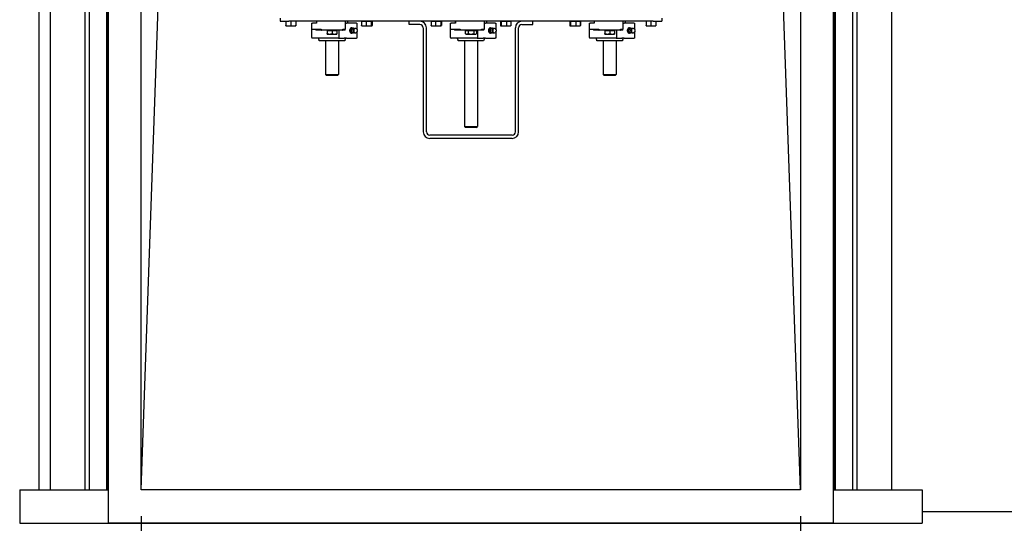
# Model space of a CAD drawing. Header units: inches. Extents: x 18 to 846, y -44 to 561.
# Tile 574 of 642: x 343 to 400, y 411 to 440. Entities that reach past the tile are written whole.
import ezdxf

# ---------------------------------------------------------------- set-up
doc = ezdxf.new("R2010")
doc.units = ezdxf.units.IN
doc.header["$LTSCALE"] = 24
doc.header["$MEASUREMENT"] = 0
doc.layers.add('Dimension (ANSI)', color=7, linetype='Continuous', lineweight=25)
doc.layers.add('Visible (ANSI)', color=7, linetype='Continuous', lineweight=30)
doc.styles.add('Note Text (ANSI)', font='tahoma.ttf')
doc.dimstyles.new('SB Fraction-16 (ANSI)', dxfattribs={"dimscale": 24, "dimtxt": 0.125, "dimasz": 0.098425, "dimexe": 0.125, "dimexo": 0.0625, "dimgap": 0.031496, "dimtad": 0, "dimtih": 1, "dimtoh": 1, "dimdec": 4, "dimrnd": 1e-08, "dimzin": 0, "dimdsep": 46, "dimlunit": 5, "dimtxsty": 'Note Text (ANSI)', "dimcen": 0.09, "dimdle": 0.393701, "dimclrd": 256, "dimclre": 256, "dimclrt": 256, "dimadec": 0, "dimazin": 3, "dimtfac": 0.96, "dimtofl": 0, "dimtmove": 0, "dimatfit": 3, "dimfxl": 1, "dimfrac": 2, "dimtolj": 1, "dimtzin": 12, "dimlwd": -1, "dimlwe": -1, "dimarcsym": 0})

# ---------------------------------------------------------------- blocks, each defined once
blk = doc.blocks.new('*D20')
at = {"layer": 'Defpoints', "color": 0, "transparency": 16777216}
for p in [(350.053, 413.306), (388.053, 413.306), (388.053, 395.961)]:
    blk.add_point(p, dxfattribs=at)
at = {"layer": 'Dimension (ANSI)', "transparency": 16777216}
for p, q in [((350.053, 411.806), (350.053, 392.961)), ((388.053, 411.806), (388.053, 392.961)), ((352.416, 395.961), (366.217, 395.961)), ((385.691, 395.961), (371.89, 395.961))]:
    blk.add_line(p, q, dxfattribs=at)
for points in [[(352.416, 396.355), (352.416, 395.568), (350.053, 395.961)], [(385.691, 396.355), (385.691, 395.568), (388.053, 395.961)]]:
    blk.add_solid(points, dxfattribs=at)
at = {"layer": 'Dimension (ANSI)', "transparency": 16777216, "insert": (366.973, 397.53), "char_height": 3, "attachment_point": 1, "style": 'Note Text (ANSI)'}
blk.add_mtext('\\A1;38', dxfattribs=at)

msp = doc.modelspace()

# ---------------------------------------------------------------- linework, layer by layer
at = {"layer": 'Visible (ANSI)'}
for p, q in [((348.15343, 507.9563), (348.15343, 411.4063)), ((389.95343, 411.4063), (389.95343, 507.9563)), ((344.17843, 413.3063), (344.17843, 506.0563)), ((344.80343, 506.0563), (344.80343, 413.3063)), ((346.80343, 506.0563), (346.80343, 413.3063)), ((347.05343, 506.0563), (347.05343, 413.3063)), ((348.05343, 506.0563), (348.05343, 413.3063)), ((348.13343, 413.3063), (348.13343, 506.0563)), ((350.05343, 413.3063), (350.05343, 506.0563)), ((388.05343, 506.0563), (388.05343, 413.3063)), ((389.97343, 506.0563), (389.97343, 413.3063)), ((390.05343, 413.3063), (390.05343, 506.0563)), ((391.05343, 413.3063), (391.05343, 506.0563)), ((391.30343, 413.3063), (391.30343, 506.0563)), ((393.30343, 413.3063), (393.30343, 506.0563)), ((350.05343, 413.3063), (351.05343, 441.6813)), ((388.05343, 413.3063), (387.05343, 441.6813)), ((358.05343, 440.4938), (358.05343, 440.3063)), ((358.05343, 440.3063), (358.55343, 440.3063)), ((358.39743, 440.3063), (358.39743, 440.0634)), ((379.55343, 440.3063), (358.55343, 440.3063)), ((358.67843, 440.3063), (358.67843, 440.0634)), ((358.95943, 440.3063), (358.95943, 440.0634)), ((360.156, 440.3063), (360.156, 440.2063)), ((360.15821, 440.3063), (360.15821, 440.2063)), ((361.83553, 439.8563), (361.83553, 440.3063)), ((361.83664, 440.2063), (361.83664, 440.3063)), ((361.95086, 440.3063), (361.95086, 440.2063)), ((362.74255, 440.3063), (362.75634, 440.3063)), ((362.74255, 440.3063), (362.74255, 440.0634)), ((362.75634, 440.3063), (362.75634, 440.0634)), ((362.75634, 440.3063), (362.8871, 440.3063)), ((362.77243, 440.3063), (362.77243, 440.3063)), ((362.8871, 440.3063), (363.01787, 440.3063)), ((363.01787, 440.3063), (363.01787, 440.0634)), ((363.01787, 440.3063), (363.16641, 440.3063)), ((363.16641, 440.3063), (363.31495, 440.3063)), ((363.31495, 440.3063), (363.33274, 440.3063)), ((363.31495, 440.3063), (363.31495, 440.0634)), ((363.33274, 440.3063), (363.35052, 440.3063)), ((363.33443, 440.3063), (363.33443, 440.3063)), ((363.35052, 440.3063), (363.35052, 440.0634)), ((363.35052, 440.3063), (363.36431, 440.3063)), ((363.36431, 440.3063), (363.36431, 440.0634)), ((365.49093, 440.1188), (365.49093, 440.3063)), ((366.75634, 440.3063), (366.75634, 440.0634)), ((366.75634, 440.3063), (366.8871, 440.3063)), ((366.77243, 440.3063), (366.77243, 440.3063)), ((366.8871, 440.3063), (367.01787, 440.3063)), ((367.01787, 440.3063), (367.01787, 440.0634)), ((367.01787, 440.3063), (367.16641, 440.3063)), ((367.16641, 440.3063), (367.31495, 440.3063)), ((367.31495, 440.3063), (367.33274, 440.3063)), ((367.31495, 440.3063), (367.31495, 440.0634)), ((367.33274, 440.3063), (367.35052, 440.3063)), ((367.33443, 440.3063), (367.33443, 440.3063)), ((367.35052, 440.3063), (367.35052, 440.0634)), ((368.156, 440.3063), (368.156, 440.2063)), ((368.15821, 440.3063), (368.15821, 440.2063)), ((369.83553, 439.8563), (369.83553, 440.3063)), ((369.83664, 440.2063), (369.83664, 440.3063)), ((369.95086, 440.3063), (369.95086, 440.2063)), ((370.75018, 440.3063), (370.77602, 440.3063)), ((370.75018, 440.3063), (370.75018, 440.0634)), ((370.77243, 440.3063), (370.77243, 440.3063)), ((370.77602, 440.3063), (370.80185, 440.3063)), ((370.80185, 440.3063), (370.80185, 440.0634)), ((370.80185, 440.3063), (370.95348, 440.3063)), ((370.95348, 440.3063), (371.10511, 440.3063)), ((371.10511, 440.3063), (371.10511, 440.0634)), ((371.10511, 440.3063), (371.23089, 440.3063)), ((371.23089, 440.3063), (371.35668, 440.3063)), ((371.33443, 440.3063), (371.33443, 440.3063)), ((371.35668, 440.3063), (371.35668, 440.0634)), ((372.61593, 440.1188), (372.61593, 440.3063)), ((374.74562, 440.3063), (374.75018, 440.3063)), ((374.74562, 440.3063), (374.74562, 440.0634)), ((374.75018, 440.3063), (374.77602, 440.3063)), ((374.75018, 440.3063), (374.75018, 440.0634)), ((374.77243, 440.3063), (374.77243, 440.3063)), ((374.77602, 440.3063), (374.80185, 440.3063)), ((374.80185, 440.3063), (374.80185, 440.0634)), ((374.80185, 440.3063), (374.95348, 440.3063)), ((374.95348, 440.3063), (375.10511, 440.3063)), ((375.10511, 440.3063), (375.10511, 440.0634)), ((375.10511, 440.3063), (375.23089, 440.3063)), ((375.23089, 440.3063), (375.35668, 440.3063)), ((375.33443, 440.3063), (375.33443, 440.3063)), ((375.35668, 440.3063), (375.36124, 440.3063)), ((375.35668, 440.3063), (375.35668, 440.0634)), ((375.36124, 440.3063), (375.36124, 440.0634)), ((376.156, 440.3063), (376.156, 440.2063)), ((376.15821, 440.3063), (376.15821, 440.2063)), ((377.83553, 439.8563), (377.83553, 440.3063)), ((377.83664, 440.2063), (377.83664, 440.3063)), ((377.95086, 440.3063), (377.95086, 440.2063)), ((379.14743, 440.3063), (379.14743, 440.0634)), ((379.42843, 440.3063), (379.42843, 440.0634)), ((379.55343, 440.3063), (380.05343, 440.3063)), ((379.70943, 440.3063), (379.70943, 440.0634)), ((380.05343, 440.4938), (380.05343, 440.3063)), ((358.39743, 440.0383), (358.53793, 440.0383)), ((358.53793, 440.0383), (358.81893, 440.0383)), ((358.81893, 440.0383), (358.95943, 440.0383)), ((359.86593, 440.2063), (359.92433, 440.2063)), ((359.86593, 440.2063), (359.86593, 439.38755)), ((360.15821, 440.2063), (359.92433, 440.2063)), ((359.92433, 439.8563), (360.4332, 439.8563)), ((360.10894, 439.8563), (360.10894, 439.8063)), ((360.4332, 439.8063), (360.10894, 439.8063)), ((360.4332, 439.8563), (360.4332, 439.8063)), ((360.4332, 439.8063), (360.44431, 439.8063)), ((361.66255, 439.8063), (360.44431, 439.8063)), ((360.77218, 439.7813), (361.05343, 439.7813)), ((360.77218, 439.7813), (360.77218, 439.59704)), ((360.8003, 439.7813), (360.8003, 439.8063)), ((361.05343, 439.7813), (361.33468, 439.7813)), ((361.05343, 439.7813), (361.05343, 439.59704)), ((361.30655, 439.7813), (361.30655, 439.8063)), ((361.33468, 439.7813), (361.33468, 439.59704)), ((361.4615, 439.38755), (361.4615, 439.8063)), ((361.66255, 439.8063), (361.67365, 439.8063)), ((361.67365, 439.8063), (361.67365, 439.8563)), ((361.67365, 439.8563), (361.83553, 439.8563)), ((361.80685, 439.8063), (361.67365, 439.8063)), ((361.80685, 439.8063), (361.80685, 439.8563)), ((361.83664, 440.2063), (361.89244, 440.2063)), ((362.45812, 440.2063), (361.89244, 440.2063)), ((362.07147, 439.77193), (362.13759, 439.77193)), ((362.12773, 439.90972), (362.19384, 439.90972)), ((362.47992, 439.84831), (362.44762, 439.87769)), ((362.45812, 440.2063), (362.48741, 440.2063)), ((362.48741, 440.2063), (362.48741, 439.84039)), ((362.77073, 440.03928), (362.76462, 440.04281)), ((362.77243, 440.0383), (362.77073, 440.03928)), ((362.77243, 440.0383), (362.8871, 440.0383)), ((362.8871, 440.0383), (363.16641, 440.0383)), ((363.16641, 440.0383), (363.33274, 440.0383)), ((363.33274, 440.0383), (363.33443, 440.0383)), ((363.33443, 440.0383), (363.33613, 440.03928)), ((363.33613, 440.03928), (363.34224, 440.04281)), ((366.11593, 440.1188), (365.49093, 440.1188)), ((366.30343, 439.9313), (366.30343, 433.9313)), ((366.49093, 433.9313), (366.49093, 439.9313)), ((366.77243, 440.0383), (366.77073, 440.03928)), ((366.77243, 440.0383), (366.8871, 440.0383)), ((366.8871, 440.0383), (367.16641, 440.0383)), ((367.16641, 440.0383), (367.33274, 440.0383)), ((367.33274, 440.0383), (367.33443, 440.0383)), ((367.33443, 440.0383), (367.33613, 440.03928)), ((367.86593, 440.2063), (367.92433, 440.2063)), ((367.86593, 440.2063), (367.86593, 439.38755)), ((368.15821, 440.2063), (367.92433, 440.2063)), ((367.92433, 439.8563), (368.4332, 439.8563)), ((368.10894, 439.8563), (368.10894, 439.8063)), ((368.4332, 439.8063), (368.10894, 439.8063)), ((368.4332, 439.8563), (368.4332, 439.8063)), ((368.4332, 439.8063), (368.44431, 439.8063)), ((369.66255, 439.8063), (368.44431, 439.8063)), ((368.72868, 439.7813), (368.89311, 439.7813)), ((368.72868, 439.7813), (368.72868, 439.59704)), ((368.8003, 439.7813), (368.8003, 439.8063)), ((368.89311, 439.7813), (369.21787, 439.7813)), ((368.89311, 439.7813), (368.89311, 439.59704)), ((369.21787, 439.7813), (369.37818, 439.7813)), ((369.21787, 439.7813), (369.21787, 439.59704)), ((369.30655, 439.7813), (369.30655, 439.8063)), ((369.37818, 439.7813), (369.37818, 439.59704)), ((369.4615, 439.38755), (369.4615, 439.8063)), ((369.66255, 439.8063), (369.67365, 439.8063)), ((369.67365, 439.8063), (369.67365, 439.8563)), ((369.67365, 439.8563), (369.83553, 439.8563)), ((369.80685, 439.8063), (369.67365, 439.8063)), ((369.80685, 439.8063), (369.80685, 439.8563)), ((369.83664, 440.2063), (369.89244, 440.2063)), ((370.45812, 440.2063), (369.89244, 440.2063)), ((370.07147, 439.77193), (370.13759, 439.77193)), ((370.12773, 439.90972), (370.19384, 439.90972)), ((370.47992, 439.84831), (370.44762, 439.87769)), ((370.45812, 440.2063), (370.48741, 440.2063)), ((370.48741, 440.2063), (370.48741, 439.84039)), ((370.77243, 440.0383), (370.7688, 440.0404)), ((370.77243, 440.0383), (370.77602, 440.0383)), ((370.77602, 440.0383), (370.95348, 440.0383)), ((370.95348, 440.0383), (371.23089, 440.0383)), ((371.23089, 440.0383), (371.33443, 440.0383)), ((371.33443, 440.0383), (371.33806, 440.0404)), ((371.61593, 433.9313), (371.61593, 439.9313)), ((371.80343, 433.9313), (371.80343, 439.9313)), ((371.99093, 440.1188), (372.61593, 440.1188)), ((374.7688, 440.0404), (374.76661, 440.04166)), ((374.77243, 440.0383), (374.7688, 440.0404)), ((374.77243, 440.0383), (374.77602, 440.0383)), ((374.77602, 440.0383), (374.95348, 440.0383)), ((374.95348, 440.0383), (375.23089, 440.0383)), ((375.23089, 440.0383), (375.33443, 440.0383)), ((375.33443, 440.0383), (375.33806, 440.0404)), ((375.33806, 440.0404), (375.34025, 440.04166)), ((375.86593, 440.2063), (375.92433, 440.2063)), ((375.86593, 440.2063), (375.86593, 439.38755)), ((376.15821, 440.2063), (375.92433, 440.2063)), ((375.92433, 439.8563), (376.4332, 439.8563)), ((376.10894, 439.8563), (376.10894, 439.8063)), ((376.4332, 439.8063), (376.10894, 439.8063)), ((376.4332, 439.8563), (376.4332, 439.8063)), ((376.4332, 439.8063), (376.44431, 439.8063)), ((377.66255, 439.8063), (376.44431, 439.8063)), ((376.77218, 439.7813), (377.05343, 439.7813)), ((376.77218, 439.7813), (376.77218, 439.59704)), ((376.8003, 439.7813), (376.8003, 439.8063)), ((377.05343, 439.7813), (377.33468, 439.7813)), ((377.05343, 439.7813), (377.05343, 439.59704)), ((377.30655, 439.7813), (377.30655, 439.8063)), ((377.33468, 439.7813), (377.33468, 439.59704)), ((377.4615, 439.38755), (377.4615, 439.8063)), ((377.66255, 439.8063), (377.67365, 439.8063)), ((377.67365, 439.8063), (377.67365, 439.8563)), ((377.67365, 439.8563), (377.83553, 439.8563)), ((377.80685, 439.8063), (377.67365, 439.8063)), ((377.80685, 439.8063), (377.80685, 439.8563)), ((377.83664, 440.2063), (377.89244, 440.2063)), ((378.45812, 440.2063), (377.89244, 440.2063)), ((378.07147, 439.77193), (378.13759, 439.77193)), ((378.12773, 439.90972), (378.19384, 439.90972)), ((378.47992, 439.84831), (378.44762, 439.87769)), ((378.45812, 440.2063), (378.48741, 440.2063)), ((378.48741, 440.2063), (378.48741, 439.84039)), ((379.14743, 440.0383), (379.28793, 440.0383)), ((379.28793, 440.0383), (379.56893, 440.0383)), ((379.56893, 440.0383), (379.70943, 440.0383)), ((361.42234, 439.33755), (359.91593, 439.33755)), ((361.78768, 439.1813), (360.31918, 439.1813)), ((360.67843, 439.1813), (360.67843, 437.2438)), ((360.77218, 439.57192), (360.9128, 439.57192)), ((360.9128, 439.57192), (361.19405, 439.57192)), ((361.19405, 439.57192), (361.33468, 439.57192)), ((361.42234, 439.33755), (361.75102, 439.33755)), ((361.42843, 439.1813), (361.42843, 437.2438)), ((361.89244, 439.33755), (361.75102, 439.33755)), ((361.89244, 439.33755), (362.45812, 439.33755)), ((362.12773, 439.63413), (362.19384, 439.63413)), ((362.47992, 439.69555), (362.44762, 439.66616)), ((362.48741, 439.33755), (362.45812, 439.33755)), ((362.48741, 439.70347), (362.48741, 439.33755)), ((369.42234, 439.33755), (367.91593, 439.33755)), ((369.78768, 439.1813), (368.31918, 439.1813)), ((368.67843, 439.1813), (368.67843, 434.2438)), ((368.77218, 439.57192), (368.73003, 439.59626)), ((368.77218, 439.57192), (368.8109, 439.57192)), ((368.8109, 439.57192), (369.05549, 439.57192)), ((369.05549, 439.57192), (369.29802, 439.57192)), ((369.29802, 439.57192), (369.33468, 439.57192)), ((369.33468, 439.57192), (369.37683, 439.59626)), ((369.42234, 439.33755), (369.75102, 439.33755)), ((369.42843, 439.1813), (369.42843, 434.2438)), ((369.89244, 439.33755), (369.75102, 439.33755)), ((369.89244, 439.33755), (370.45812, 439.33755)), ((370.12773, 439.63413), (370.19384, 439.63413)), ((370.47992, 439.69555), (370.44762, 439.66616)), ((370.48741, 439.33755), (370.45812, 439.33755)), ((370.48741, 439.70347), (370.48741, 439.33755)), ((377.42234, 439.33755), (375.91593, 439.33755)), ((377.78768, 439.1813), (376.31918, 439.1813)), ((376.67843, 439.1813), (376.67843, 437.2438)), ((376.77218, 439.57192), (376.9128, 439.57192)), ((376.9128, 439.57192), (377.19405, 439.57192)), ((377.19405, 439.57192), (377.33468, 439.57192)), ((377.42234, 439.33755), (377.75102, 439.33755)), ((377.42843, 439.1813), (377.42843, 437.2438)), ((377.89244, 439.33755), (377.75102, 439.33755)), ((377.89244, 439.33755), (378.45812, 439.33755)), ((378.12773, 439.63413), (378.19384, 439.63413)), ((378.47992, 439.69555), (378.44762, 439.66616)), ((378.48741, 439.33755), (378.45812, 439.33755)), ((378.48741, 439.70347), (378.48741, 439.33755)), ((360.67843, 437.2438), (361.42843, 437.2438)), ((360.74093, 437.1813), (360.67843, 437.2438)), ((361.36593, 437.1813), (360.74093, 437.1813)), ((361.36593, 437.1813), (361.42843, 437.2438)), ((376.67843, 437.2438), (377.42843, 437.2438)), ((376.74093, 437.1813), (376.67843, 437.2438)), ((377.36593, 437.1813), (376.74093, 437.1813)), ((377.36593, 437.1813), (377.42843, 437.2438)), ((368.67843, 434.2438), (369.42843, 434.2438)), ((368.74093, 434.1813), (368.67843, 434.2438)), ((369.36593, 434.1813), (368.74093, 434.1813)), ((369.36593, 434.1813), (369.42843, 434.2438)), ((371.42843, 433.7438), (366.67843, 433.7438)), ((371.42843, 433.5563), (366.67843, 433.5563)), ((343.05343, 413.3063), (348.15343, 413.3063)), ((343.05343, 413.3063), (343.05343, 411.3863)), ((348.15343, 413.3063), (348.13343, 413.3063)), ((388.05343, 413.3063), (350.05343, 413.3063)), ((389.95343, 413.3063), (395.05343, 413.3063)), ((389.95343, 413.3063), (389.97343, 413.3063)), ((395.05343, 413.3063), (395.05343, 411.3863)), ((434.17843, 412.0563), (395.05343, 412.0563)), ((343.05343, 411.3863), (395.05343, 411.3863)), ((348.15343, 411.4063), (389.95343, 411.4063))]:
    msp.add_line(p, q, dxfattribs=at)
for centre, radius, start, end in [((366.11593, 439.9313), 0.375, 0, 90), ((371.99093, 439.9313), 0.375, 90, 180), ((362.38281, 439.77193), 0.12795, 74.865514, 144.956464), ((366.11593, 439.9313), 0.1875, 0, 90), ((370.38281, 439.77193), 0.12795, 74.865514, 144.956464), ((371.99093, 439.9313), 0.1875, 90, 180), ((378.38281, 439.77193), 0.12795, 74.865514, 144.956464), ((359.91593, 439.38755), 0.05, 180, 270), ((360.13168, 439.1813), 0.1875, 0, 56.44269), ((361.97518, 439.1813), 0.1875, 123.55731, 180), ((362.38281, 439.77193), 0.12795, 215.043536, 285.134486), ((367.91593, 439.38755), 0.05, 180, 270), ((368.13168, 439.1813), 0.1875, 0, 56.44269), ((369.97518, 439.1813), 0.1875, 123.55731, 180), ((370.38281, 439.77193), 0.12795, 215.043536, 285.134486), ((375.91593, 439.38755), 0.05, 180, 270), ((376.13168, 439.1813), 0.1875, 0, 56.44269), ((377.97518, 439.1813), 0.1875, 123.55731, 180), ((378.38281, 439.77193), 0.12795, 215.043536, 285.134486), ((366.67843, 433.9313), 0.375, 180, 270), ((366.67843, 433.9313), 0.1875, 180, 270), ((371.42843, 433.9313), 0.375, 270, 0), ((371.42843, 433.9313), 0.1875, 270, 0)]:
    msp.add_arc(centre, radius, start, end, dxfattribs=at)
for centre, major_axis, start_param, end_param in [((362.17528, 439.77193), (0, 0.15625), 5.79224464, 9.91571863), ((362.15318, 439.77193), (0, 0.125), 0.50126686, 2.6403258), ((362.2588, 439.77193), (0, 0.1378), 1.04719755, 2.0943951), ((362.2588, 439.77193), (0, 0.1378), 0, 1.04719755), ((362.33044, 439.77193), (0, 0.10433), 0.78949219, 2.35210046), ((362.2588, 439.77193), (0, 0.1378), 5.64637727, 6.28318531), ((362.39952, 439.77193), (0, -0.12575), 2.5699821, 6.85479586), ((370.17528, 439.77193), (0, 0.15625), 5.79224464, 9.91571863), ((370.15318, 439.77193), (0, 0.125), 0.50126686, 2.6403258), ((370.2588, 439.77193), (0, 0.1378), 1.04719755, 2.0943951), ((370.2588, 439.77193), (0, 0.1378), 0, 1.04719755), ((370.33044, 439.77193), (0, 0.10433), 0.78949219, 2.35210046), ((370.2588, 439.77193), (0, 0.1378), 5.64637727, 6.28318531), ((370.39952, 439.77193), (0, -0.12575), 2.5699821, 6.85479586), ((378.17528, 439.77193), (0, 0.15625), 5.79224464, 9.91571863), ((378.15318, 439.77193), (0, 0.125), 0.50126686, 2.6403258), ((378.2588, 439.77193), (0, 0.1378), 1.04719755, 2.0943951), ((378.2588, 439.77193), (0, 0.1378), 0, 1.04719755), ((378.33044, 439.77193), (0, 0.10433), 0.78949219, 2.35210046), ((378.2588, 439.77193), (0, 0.1378), 5.64637727, 6.28318531), ((378.39952, 439.77193), (0, -0.12575), 2.5699821, 6.85479586), ((362.2588, 439.77193), (0, -0.1378), 5.23598776, 6.28318531), ((362.2588, 439.77193), (0, -0.1378), 0, 0.63680804), ((370.2588, 439.77193), (0, -0.1378), 5.23598776, 6.28318531), ((370.2588, 439.77193), (0, -0.1378), 0, 0.63680804), ((378.2588, 439.77193), (0, -0.1378), 5.23598776, 6.28318531), ((378.2588, 439.77193), (0, -0.1378), 0, 0.63680804)]:
    msp.add_ellipse(centre, major_axis=major_axis, ratio=0.70710678, start_param=start_param, end_param=end_param, dxfattribs=at)
for points, weights in [([(358.39743, 440.0634), (358.47272, 440.0383), (358.53793, 440.0383)], [1, 1.0379548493, 1]), ([(358.39743, 440.0383), (358.39743, 440.0383), (358.39743, 440.0634)], [1, 1.0379548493, 1]), ([(358.53793, 440.0383), (358.60314, 440.0383), (358.67843, 440.0634)], [1, 1.0379548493, 1]), ([(358.67843, 440.0634), (358.75372, 440.0383), (358.81893, 440.0383)], [1, 1.0379548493, 1]), ([(358.81893, 440.0383), (358.88414, 440.0383), (358.95943, 440.0634)], [1, 1.0379548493, 1]), ([(358.95943, 440.0634), (358.95943, 440.0383), (358.95943, 440.0383)], [1, 1.0379548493, 1]), ([(362.0909, 439.84082), (362.07784, 439.80885), (362.07147, 439.77193)], [1, 1.0379548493, 1]), ([(362.07147, 439.77193), (362.07784, 439.73501), (362.0909, 439.70303)], [1, 1.0379548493, 1]), ([(362.12773, 439.90972), (362.10395, 439.8728), (362.0909, 439.84082)], [1, 1.0379548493, 1]), ([(362.13759, 439.77193), (362.16136, 439.80885), (362.17442, 439.84082)], [1, 1.0379548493, 1]), ([(362.17442, 439.70303), (362.16136, 439.73501), (362.13759, 439.77193)], [1, 1.0379548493, 1]), ([(362.17442, 439.84082), (362.18747, 439.8728), (362.19384, 439.90972)], [1, 1.0379548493, 1]), ([(362.19384, 439.90972), (362.23269, 439.90972), (362.2588, 439.90972)], [1, 1.0379548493, 1]), ([(362.2588, 439.90972), (362.28491, 439.90972), (362.30635, 439.90972)], [1, 1.0379548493, 1]), ([(362.30635, 439.90972), (362.31484, 439.89654), (362.32177, 439.88438)], [1, 1.0132325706, 1.01723833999]), ([(362.74255, 440.0634), (362.7508, 440.06012), (362.75879, 440.05729)], [1, 1.00479708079, 1.00838156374]), ([(362.76462, 440.04281), (362.75422, 440.04881), (362.74255, 440.0634)], [1.01858235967, 1.02171554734, 1]), ([(362.77073, 440.03928), (362.76403, 440.04315), (362.75634, 440.0634)], [1.01210584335, 1.03039692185, 1]), ([(362.75634, 440.0634), (362.82642, 440.0383), (362.8871, 440.0383)], [1, 1.0379548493, 1]), ([(362.8871, 440.0383), (362.94779, 440.0383), (363.01787, 440.0634)], [1, 1.0379548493, 1]), ([(363.01787, 440.0634), (363.09747, 440.0383), (363.16641, 440.0383)], [1, 1.0379548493, 1]), ([(363.16641, 440.0383), (363.23535, 440.0383), (363.31495, 440.0634)], [1, 1.0379548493, 1]), ([(363.31495, 440.0634), (363.32448, 440.0383), (363.33274, 440.0383)], [1, 1.0379548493, 1]), ([(363.33274, 440.0383), (363.34099, 440.0383), (363.35052, 440.0634)], [1, 1.0379548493, 1]), ([(363.33807, 440.04071), (363.35034, 440.04595), (363.36431, 440.0634)], [1.01631442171, 1.02608635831, 1]), ([(366.77073, 440.03928), (366.76403, 440.04315), (366.75634, 440.0634)], [1.01210584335, 1.03039692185, 1]), ([(366.75634, 440.0634), (366.82642, 440.0383), (366.8871, 440.0383)], [1, 1.0379548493, 1]), ([(366.8871, 440.0383), (366.94779, 440.0383), (367.01787, 440.0634)], [1, 1.0379548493, 1]), ([(367.01787, 440.0634), (367.09747, 440.0383), (367.16641, 440.0383)], [1, 1.0379548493, 1]), ([(367.16641, 440.0383), (367.23535, 440.0383), (367.31495, 440.0634)], [1, 1.0379548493, 1]), ([(367.31495, 440.0634), (367.32448, 440.0383), (367.33274, 440.0383)], [1, 1.0379548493, 1]), ([(367.33274, 440.0383), (367.34099, 440.0383), (367.35052, 440.0634)], [1, 1.0379548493, 1]), ([(370.0909, 439.84082), (370.07784, 439.80885), (370.07147, 439.77193)], [1, 1.0379548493, 1]), ([(370.07147, 439.77193), (370.07784, 439.73501), (370.0909, 439.70303)], [1, 1.0379548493, 1]), ([(370.12773, 439.90972), (370.10395, 439.8728), (370.0909, 439.84082)], [1, 1.0379548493, 1]), ([(370.13759, 439.77193), (370.16136, 439.80885), (370.17442, 439.84082)], [1, 1.0379548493, 1]), ([(370.17442, 439.70303), (370.16136, 439.73501), (370.13759, 439.77193)], [1, 1.0379548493, 1]), ([(370.17442, 439.84082), (370.18747, 439.8728), (370.19384, 439.90972)], [1, 1.0379548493, 1]), ([(370.19384, 439.90972), (370.23269, 439.90972), (370.2588, 439.90972)], [1, 1.0379548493, 1]), ([(370.2588, 439.90972), (370.28491, 439.90972), (370.30635, 439.90972)], [1, 1.0379548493, 1]), ([(370.30635, 439.90972), (370.31484, 439.89654), (370.32177, 439.88438)], [1, 1.0132325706, 1.01723833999]), ([(370.75018, 440.0634), (370.76402, 440.0383), (370.77602, 440.0383)], [1, 1.0379548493, 1]), ([(370.77602, 440.0383), (370.78801, 440.0383), (370.80185, 440.0634)], [1, 1.0379548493, 1]), ([(370.80185, 440.0634), (370.88311, 440.0383), (370.95348, 440.0383)], [1, 1.0379548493, 1]), ([(370.95348, 440.0383), (371.02385, 440.0383), (371.10511, 440.0634)], [1, 1.0379548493, 1]), ([(371.10511, 440.0634), (371.17251, 440.0383), (371.23089, 440.0383)], [1, 1.0379548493, 1]), ([(371.23089, 440.0383), (371.28927, 440.0383), (371.35668, 440.0634)], [1, 1.0379548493, 1]), ([(371.35668, 440.0634), (371.34676, 440.04542), (371.33806, 440.0404)], [1, 1.02689674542, 1.01567267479]), ([(374.74562, 440.0634), (374.75743, 440.04638), (374.76783, 440.04099)], [1, 1.02542601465, 1.01678617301]), ([(374.75018, 440.0634), (374.76402, 440.0383), (374.77602, 440.0383)], [1, 1.0379548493, 1]), ([(374.77602, 440.0383), (374.78801, 440.0383), (374.80185, 440.0634)], [1, 1.0379548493, 1]), ([(374.80185, 440.0634), (374.88311, 440.0383), (374.95348, 440.0383)], [1, 1.0379548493, 1]), ([(374.95348, 440.0383), (375.02385, 440.0383), (375.10511, 440.0634)], [1, 1.0379548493, 1]), ([(375.10511, 440.0634), (375.17251, 440.0383), (375.23089, 440.0383)], [1, 1.0379548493, 1]), ([(375.23089, 440.0383), (375.28927, 440.0383), (375.35668, 440.0634)], [1, 1.0379548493, 1]), ([(375.35668, 440.0634), (375.34676, 440.04542), (375.33806, 440.0404)], [1, 1.02689674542, 1.01567267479]), ([(375.36124, 440.0634), (375.3501, 440.04734), (375.34025, 440.04166)], [1, 1.0239481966, 1.0176754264]), ([(375.35545, 440.0612), (375.35833, 440.06227), (375.36124, 440.0634)], [1.00313778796, 1.00163973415, 1]), ([(378.0909, 439.84082), (378.07784, 439.80885), (378.07147, 439.77193)], [1, 1.0379548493, 1]), ([(378.07147, 439.77193), (378.07784, 439.73501), (378.0909, 439.70303)], [1, 1.0379548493, 1]), ([(378.12773, 439.90972), (378.10395, 439.8728), (378.0909, 439.84082)], [1, 1.0379548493, 1]), ([(378.13759, 439.77193), (378.16136, 439.80885), (378.17442, 439.84082)], [1, 1.0379548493, 1]), ([(378.17442, 439.70303), (378.16136, 439.73501), (378.13759, 439.77193)], [1, 1.0379548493, 1]), ([(378.17442, 439.84082), (378.18747, 439.8728), (378.19384, 439.90972)], [1, 1.0379548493, 1]), ([(378.19384, 439.90972), (378.23269, 439.90972), (378.2588, 439.90972)], [1, 1.0379548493, 1]), ([(378.2588, 439.90972), (378.28491, 439.90972), (378.30635, 439.90972)], [1, 1.0379548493, 1]), ([(378.30635, 439.90972), (378.31484, 439.89654), (378.32177, 439.88438)], [1, 1.0132325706, 1.01723833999]), ([(379.14743, 440.0634), (379.22272, 440.0383), (379.28793, 440.0383)], [1, 1.0379548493, 1]), ([(379.14743, 440.0383), (379.14743, 440.0383), (379.14743, 440.0634)], [1, 1.0379548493, 1]), ([(379.28793, 440.0383), (379.35314, 440.0383), (379.42843, 440.0634)], [1, 1.0379548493, 1]), ([(379.42843, 440.0634), (379.50372, 440.0383), (379.56893, 440.0383)], [1, 1.0379548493, 1]), ([(379.56893, 440.0383), (379.63414, 440.0383), (379.70943, 440.0634)], [1, 1.0379548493, 1]), ([(379.70943, 440.0634), (379.70943, 440.0383), (379.70943, 440.0383)], [1, 1.0379548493, 1]), ([(360.77218, 439.59704), (360.84754, 439.57192), (360.9128, 439.57192)], [1, 1.0379548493, 1]), ([(360.77218, 439.57192), (360.77218, 439.57192), (360.77218, 439.59704)], [1, 1.0379548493, 1]), ([(360.9128, 439.57192), (360.97807, 439.57192), (361.05343, 439.59704)], [1, 1.0379548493, 1]), ([(361.05343, 439.59704), (361.12879, 439.57192), (361.19405, 439.57192)], [1, 1.0379548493, 1]), ([(361.19405, 439.57192), (361.25932, 439.57192), (361.33468, 439.59704)], [1, 1.0379548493, 1]), ([(361.33468, 439.59704), (361.33468, 439.57192), (361.33468, 439.57192)], [1, 1.0379548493, 1]), ([(362.0909, 439.70303), (362.10395, 439.67105), (362.12773, 439.63413)], [1, 1.0379548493, 1]), ([(362.19384, 439.63413), (362.18747, 439.67105), (362.17442, 439.70303)], [1, 1.0379548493, 1]), ([(362.2588, 439.63413), (362.23269, 439.63413), (362.19384, 439.63413)], [1, 1.0379548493, 1]), ([(362.30635, 439.63413), (362.28491, 439.63413), (362.2588, 439.63413)], [1, 1.0379548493, 1]), ([(362.32177, 439.65948), (362.31484, 439.64732), (362.30635, 439.63413)], [1.01723833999, 1.0132325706, 1]), ([(368.72868, 439.59704), (368.77274, 439.57192), (368.8109, 439.57192)], [1, 1.0379548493, 1]), ([(368.73003, 439.59626), (368.72935, 439.59665), (368.72868, 439.59704)], [1.00113553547, 1.00057652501, 1]), ([(368.8109, 439.57192), (368.84905, 439.57192), (368.89311, 439.59704)], [1, 1.0379548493, 1]), ([(368.89311, 439.59704), (368.98013, 439.57192), (369.05549, 439.57192)], [1, 1.0379548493, 1]), ([(369.05549, 439.57192), (369.13085, 439.57192), (369.21787, 439.59704)], [1, 1.0379548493, 1]), ([(369.21787, 439.59704), (369.26082, 439.57192), (369.29802, 439.57192)], [1, 1.0379548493, 1]), ([(369.29802, 439.57192), (369.33522, 439.57192), (369.37818, 439.59704)], [1, 1.0379548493, 1]), ([(370.0909, 439.70303), (370.10395, 439.67105), (370.12773, 439.63413)], [1, 1.0379548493, 1]), ([(370.19384, 439.63413), (370.18747, 439.67105), (370.17442, 439.70303)], [1, 1.0379548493, 1]), ([(370.2588, 439.63413), (370.23269, 439.63413), (370.19384, 439.63413)], [1, 1.0379548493, 1]), ([(370.30635, 439.63413), (370.28491, 439.63413), (370.2588, 439.63413)], [1, 1.0379548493, 1]), ([(370.32177, 439.65948), (370.31484, 439.64732), (370.30635, 439.63413)], [1.01723833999, 1.0132325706, 1]), ([(376.77218, 439.59704), (376.84754, 439.57192), (376.9128, 439.57192)], [1, 1.0379548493, 1]), ([(376.77218, 439.57192), (376.77218, 439.57192), (376.77218, 439.59704)], [1, 1.0379548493, 1]), ([(376.9128, 439.57192), (376.97807, 439.57192), (377.05343, 439.59704)], [1, 1.0379548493, 1]), ([(377.05343, 439.59704), (377.12879, 439.57192), (377.19405, 439.57192)], [1, 1.0379548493, 1]), ([(377.19405, 439.57192), (377.25932, 439.57192), (377.33468, 439.59704)], [1, 1.0379548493, 1]), ([(377.33468, 439.59704), (377.33468, 439.57192), (377.33468, 439.57192)], [1, 1.0379548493, 1]), ([(378.0909, 439.70303), (378.10395, 439.67105), (378.12773, 439.63413)], [1, 1.0379548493, 1]), ([(378.19384, 439.63413), (378.18747, 439.67105), (378.17442, 439.70303)], [1, 1.0379548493, 1]), ([(378.2588, 439.63413), (378.23269, 439.63413), (378.19384, 439.63413)], [1, 1.0379548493, 1]), ([(378.30635, 439.63413), (378.28491, 439.63413), (378.2588, 439.63413)], [1, 1.0379548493, 1]), ([(378.32177, 439.65948), (378.31484, 439.64732), (378.30635, 439.63413)], [1.01723833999, 1.0132325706, 1])]:
    msp.add_rational_spline(points, weights, degree=2, dxfattribs=at)
for points, knots in [([(362.31771, 439.88208), (362.31753, 439.88219), (362.31737, 439.8823), (362.3166, 439.88279), (362.31631, 439.88303), (362.31631, 439.88303)], [1.455384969, 1.455384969, 1.455384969, 1.455384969, 1.47653819, 1.47653819, 1.566481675, 1.566481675, 1.566481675, 1.566481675]), ([(362.47992, 439.84831), (362.48593, 439.84284), (362.4912, 439.83612), (362.5, 439.82069), (362.50348, 439.81194), (362.50828, 439.79337), (362.50958, 439.78356), (362.50985, 439.76387), (362.50884, 439.754), (362.50457, 439.73517), (362.50132, 439.7262), (362.49284, 439.7101), (362.48761, 439.70296), (362.48103, 439.69658), (362.48048, 439.69606), (362.47992, 439.69555)], [1.6188081, 1.6188081, 1.6188081, 1.6188081, 1.93911213, 1.93911213, 2.26780621, 2.26780621, 2.59799076, 2.59799076, 2.92809932, 2.92809932, 3.25829127, 3.25829127, 3.58739104, 3.58739104, 3.61717965, 3.61717965, 3.61717965, 3.61717965]), ([(370.31771, 439.88208), (370.31753, 439.88219), (370.31737, 439.8823), (370.3166, 439.88279), (370.31631, 439.88303), (370.31631, 439.88303)], [1.455384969, 1.455384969, 1.455384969, 1.455384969, 1.47653819, 1.47653819, 1.566481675, 1.566481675, 1.566481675, 1.566481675]), ([(370.47992, 439.84831), (370.48593, 439.84284), (370.4912, 439.83612), (370.5, 439.82069), (370.50348, 439.81194), (370.50828, 439.79337), (370.50958, 439.78356), (370.50985, 439.76387), (370.50884, 439.754), (370.50457, 439.73517), (370.50132, 439.7262), (370.49284, 439.7101), (370.48761, 439.70296), (370.48103, 439.69658), (370.48048, 439.69606), (370.47992, 439.69555)], [1.6188081, 1.6188081, 1.6188081, 1.6188081, 1.93911213, 1.93911213, 2.26780621, 2.26780621, 2.59799076, 2.59799076, 2.92809932, 2.92809932, 3.25829127, 3.25829127, 3.58739104, 3.58739104, 3.61717965, 3.61717965, 3.61717965, 3.61717965]), ([(378.31771, 439.88208), (378.31753, 439.88219), (378.31737, 439.8823), (378.3166, 439.88279), (378.31631, 439.88303), (378.31631, 439.88303)], [1.455384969, 1.455384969, 1.455384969, 1.455384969, 1.47653819, 1.47653819, 1.566481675, 1.566481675, 1.566481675, 1.566481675]), ([(378.47992, 439.84831), (378.48593, 439.84284), (378.4912, 439.83612), (378.5, 439.82069), (378.50348, 439.81194), (378.50828, 439.79337), (378.50958, 439.78356), (378.50985, 439.76387), (378.50884, 439.754), (378.50457, 439.73517), (378.50132, 439.7262), (378.49284, 439.7101), (378.48761, 439.70296), (378.48103, 439.69658), (378.48048, 439.69606), (378.47992, 439.69555)], [1.6188081, 1.6188081, 1.6188081, 1.6188081, 1.93911213, 1.93911213, 2.26780621, 2.26780621, 2.59799076, 2.59799076, 2.92809932, 2.92809932, 3.25829127, 3.25829127, 3.58739104, 3.58739104, 3.61717965, 3.61717965, 3.61717965, 3.61717965]), ([(361.42234, 439.33755), (361.42735, 439.33755), (361.43327, 439.33909), (361.44235, 439.3441), (361.44718, 439.34832), (361.45386, 439.35722), (361.45697, 439.36334), (361.46045, 439.37457), (361.4615, 439.38158), (361.4615, 439.38755)], [-0.198415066, -0.198415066, -0.198415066, -0.198415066, -0.144401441, -0.144401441, -0.093393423, -0.093393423, -0.045517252, -0.045517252, 0, 0, 0, 0]), ([(362.31631, 439.66083), (362.31631, 439.66083), (362.3166, 439.66106), (362.31737, 439.66156), (362.31753, 439.66166), (362.31771, 439.66177)], [3.669506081, 3.669506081, 3.669506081, 3.669506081, 3.759449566, 3.759449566, 3.780602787, 3.780602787, 3.780602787, 3.780602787]), ([(369.42234, 439.33755), (369.42735, 439.33755), (369.43327, 439.33909), (369.44235, 439.3441), (369.44718, 439.34832), (369.45386, 439.35722), (369.45697, 439.36334), (369.46045, 439.37457), (369.4615, 439.38158), (369.4615, 439.38755)], [-0.198415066, -0.198415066, -0.198415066, -0.198415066, -0.144401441, -0.144401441, -0.093393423, -0.093393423, -0.045517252, -0.045517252, 0, 0, 0, 0]), ([(370.31631, 439.66083), (370.31631, 439.66083), (370.3166, 439.66106), (370.31737, 439.66156), (370.31753, 439.66166), (370.31771, 439.66177)], [3.669506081, 3.669506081, 3.669506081, 3.669506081, 3.759449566, 3.759449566, 3.780602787, 3.780602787, 3.780602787, 3.780602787]), ([(377.42234, 439.33755), (377.42735, 439.33755), (377.43327, 439.33909), (377.44235, 439.3441), (377.44718, 439.34832), (377.45386, 439.35722), (377.45697, 439.36334), (377.46045, 439.37457), (377.4615, 439.38158), (377.4615, 439.38755)], [-0.198415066, -0.198415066, -0.198415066, -0.198415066, -0.144401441, -0.144401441, -0.093393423, -0.093393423, -0.045517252, -0.045517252, 0, 0, 0, 0]), ([(378.31631, 439.66083), (378.31631, 439.66083), (378.3166, 439.66106), (378.31737, 439.66156), (378.31753, 439.66166), (378.31771, 439.66177)], [3.669506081, 3.669506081, 3.669506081, 3.669506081, 3.759449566, 3.759449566, 3.780602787, 3.780602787, 3.780602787, 3.780602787])]:
    msp.add_open_spline(points, degree=3, knots=knots, dxfattribs=at)

# ---------------------------------------------------------------- dimensions: what is measured, and where the dimension line sits
at = {"layer": 'Dimension (ANSI)'}
dim = msp.add_linear_dim(base=(388.05343, 395.96128), p1=(350.05343, 413.3063), p2=(388.05343, 413.3063), angle=180, dimstyle='SB Fraction-16 (ANSI)', override={"dimgap": 0.031496, "dimtih": 0, "dimtoh": 0, "dimdec": 4, "dimtol": 0, "dimlim": 0, "dimtp": 0, "dimtm": 0, "dimtdec": 2, "dimatfit": 1}, dxfattribs=at)
dim.commit()
dim.dimension.update_dxf_attribs({"geometry": '*D20', "text_midpoint": (369.05343, 395.96128), "dimtype": 160})

doc.saveas('drawing.dxf')
